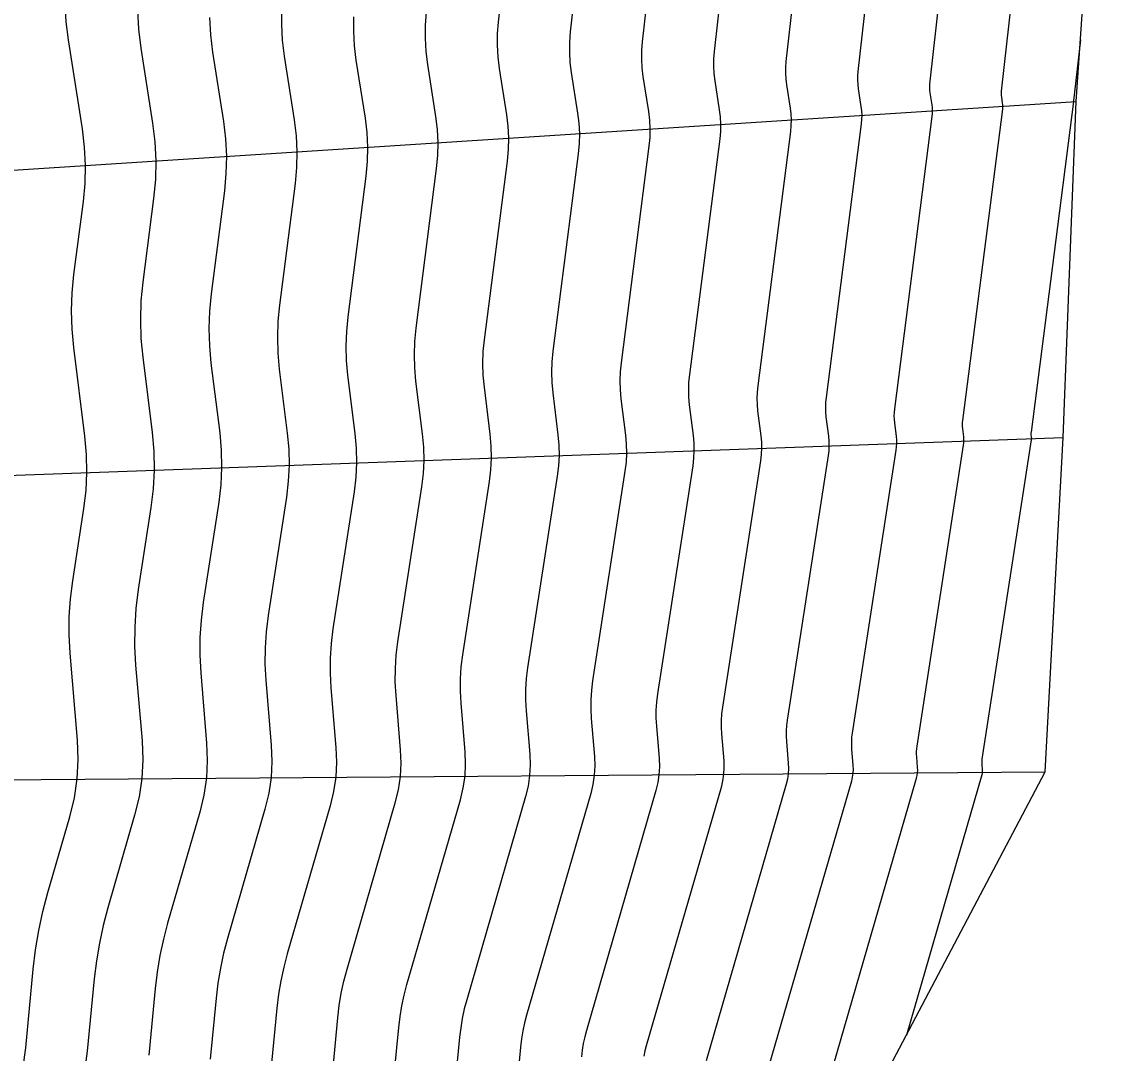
# Model space of a CAD drawing. Extents: x 1098669 to 1198896, y 698679 to 704410.
# Drawn here: x 1106827.49 to 1106871.15, y 699511.09 to 699552.89 of the extents above; entities that cross this region are included whole.
import ezdxf

# ---------------------------------------------------------------- set-up
doc = ezdxf.new("R2010")
doc.units = 0
doc.layers.add('R_Contours', color=7, linetype='Continuous')
doc.layers.add('R_Sub Surface', color=7, linetype='Continuous')

msp = doc.modelspace()

# ---------------------------------------------------------------- linework, layer by layer
at = {"layer": 'R_Contours'}
for points in [[(1106860.06, 699509.543), (1106863.738, 699522.242), (1106863.763, 699522.347), (1106863.779, 699522.453), (1106863.785, 699522.56), (1106863.78, 699522.668), (1106863.744, 699523.102), (1106863.738, 699523.21), (1106863.739, 699523.318), (1106863.746, 699523.426), (1106863.759, 699523.534), (1106865.643, 699535.73), (1106865.653, 699535.813), (1106865.657, 699535.896), (1106865.656, 699535.979), (1106865.648, 699536.062), (1106865.607, 699536.395), (1106865.599, 699536.478), (1106865.596, 699536.561), (1106865.599, 699536.645), (1106865.607, 699536.728), (1106867.23, 699549.343), (1106867.236, 699549.404), (1106867.237, 699549.464), (1106867.234, 699549.525), (1106867.226, 699549.585), (1106867.188, 699549.827), (1106867.181, 699549.888), (1106867.178, 699549.948), (1106867.178, 699550.009), (1106867.183, 699550.07), (1106868.656, 699563.134)], [(1106865.669, 699562.859), (1106864.272, 699550.47), (1106864.262, 699550.35), (1106864.261, 699550.231), (1106864.268, 699550.112), (1106864.282, 699549.993), (1106864.357, 699549.518), (1106864.371, 699549.399), (1106864.377, 699549.28), (1106864.375, 699549.161), (1106864.364, 699549.041), (1106862.84, 699537.195), (1106862.826, 699537.055), (1106862.822, 699536.915), (1106862.826, 699536.776), (1106862.839, 699536.636), (1106862.909, 699536.077), (1106862.921, 699535.938), (1106862.924, 699535.798), (1106862.917, 699535.659), (1106862.9, 699535.52), (1106861.13, 699524.062), (1106861.11, 699523.9), (1106861.1, 699523.738), (1106861.099, 699523.575), (1106861.108, 699523.412), (1106861.163, 699522.758), (1106861.169, 699522.596), (1106861.16, 699522.435), (1106861.137, 699522.275), (1106861.099, 699522.117), (1106857.637, 699510.163)], [(1106859.694, 699562.309), (1106858.449, 699551.269), (1106858.431, 699551.032), (1106858.428, 699550.796), (1106858.441, 699550.56), (1106858.47, 699550.324), (1106858.618, 699549.382), (1106858.646, 699549.147), (1106858.658, 699548.911), (1106858.653, 699548.675), (1106858.631, 699548.438), (1106857.305, 699538.128), (1106857.28, 699537.876), (1106857.272, 699537.623), (1106857.28, 699537.371), (1106857.303, 699537.118), (1106857.429, 699536.107), (1106857.452, 699535.855), (1106857.457, 699535.602), (1106857.445, 699535.35), (1106857.415, 699535.099), (1106855.873, 699525.12), (1106855.839, 699524.849), (1106855.822, 699524.577), (1106855.82, 699524.305), (1106855.835, 699524.032), (1106855.927, 699522.939), (1106855.937, 699522.667), (1106855.923, 699522.398), (1106855.884, 699522.131), (1106855.82, 699521.866), (1106852.79, 699511.403), (1106852.735, 699511.195), (1106852.69, 699510.984)], [(1106862.681, 699562.584), (1106861.361, 699550.869), (1106861.346, 699550.691), (1106861.344, 699550.513), (1106861.354, 699550.336), (1106861.376, 699550.159), (1106861.487, 699549.45), (1106861.509, 699549.273), (1106861.518, 699549.095), (1106861.514, 699548.918), (1106861.497, 699548.74), (1106860.072, 699537.661), (1106860.053, 699537.465), (1106860.047, 699537.269), (1106860.053, 699537.073), (1106860.071, 699536.877), (1106860.169, 699536.092), (1106860.187, 699535.896), (1106860.191, 699535.7), (1106860.181, 699535.505), (1106860.158, 699535.309), (1106858.502, 699524.591), (1106858.475, 699524.375), (1106858.461, 699524.157), (1106858.46, 699523.94), (1106858.472, 699523.722), (1106858.545, 699522.849), (1106858.553, 699522.631), (1106858.542, 699522.416), (1106858.51, 699522.203), (1106858.459, 699521.991), (1106855.214, 699510.783)], [(1106856.707, 699562.034), (1106855.538, 699551.669), (1106855.515, 699551.373), (1106855.511, 699551.079), (1106855.527, 699550.784), (1106855.564, 699550.49), (1106855.748, 699549.315), (1106855.784, 699549.021), (1106855.799, 699548.726), (1106855.792, 699548.432), (1106855.765, 699548.137), (1106854.538, 699538.595), (1106854.508, 699538.286), (1106854.497, 699537.977), (1106854.506, 699537.668), (1106854.535, 699537.359), (1106854.69, 699536.122), (1106854.718, 699535.813), (1106854.724, 699535.505), (1106854.709, 699535.196), (1106854.672, 699534.888), (1106853.245, 699525.649), (1106853.204, 699525.323), (1106853.183, 699524.997), (1106853.181, 699524.67), (1106853.199, 699524.342), (1106853.309, 699523.029), (1106853.322, 699522.703), (1106853.304, 699522.379), (1106853.258, 699522.058), (1106853.181, 699521.741), (1106850.367, 699512.024), (1106850.297, 699511.759), (1106850.24, 699511.493), (1106850.195, 699511.224), (1106850.162, 699510.953)], [(1106850.732, 699561.483), (1106849.715, 699552.468), (1106849.683, 699552.056), (1106849.678, 699551.644), (1106849.701, 699551.232), (1106849.751, 699550.821), (1106850.009, 699549.179), (1106850.059, 699548.769), (1106850.08, 699548.357), (1106850.071, 699547.946), (1106850.032, 699547.534), (1106849.003, 699539.529), (1106848.962, 699539.107), (1106848.948, 699538.685), (1106848.96, 699538.263), (1106849, 699537.841), (1106849.211, 699536.152), (1106849.249, 699535.73), (1106849.257, 699535.309), (1106849.236, 699534.888), (1106849.186, 699534.467), (1106847.987, 699526.706), (1106847.933, 699526.272), (1106847.905, 699525.836), (1106847.903, 699525.399), (1106847.926, 699524.962), (1106848.073, 699523.21), (1106848.09, 699522.774), (1106848.067, 699522.342), (1106848.005, 699521.914), (1106847.902, 699521.49), (1106845.52, 699513.264), (1106845.421, 699512.889), (1106845.339, 699512.51), (1106845.275, 699512.128), (1106845.229, 699511.742), (1106845.081, 699510.193)], [(1106853.719, 699561.759), (1106852.627, 699552.069), (1106852.599, 699551.715), (1106852.594, 699551.361), (1106852.614, 699551.008), (1106852.657, 699550.656), (1106852.879, 699549.247), (1106852.922, 699548.895), (1106852.939, 699548.542), (1106852.931, 699548.189), (1106852.899, 699547.835), (1106851.77, 699539.062), (1106851.735, 699538.697), (1106851.722, 699538.331), (1106851.733, 699537.965), (1106851.767, 699537.6), (1106851.95, 699536.137), (1106851.983, 699535.772), (1106851.991, 699535.407), (1106851.973, 699535.042), (1106851.929, 699534.678), (1106850.616, 699526.178), (1106850.569, 699525.797), (1106850.544, 699525.416), (1106850.542, 699525.034), (1106850.563, 699524.652), (1106850.691, 699523.12), (1106850.706, 699522.738), (1106850.686, 699522.36), (1106850.631, 699521.986), (1106850.542, 699521.615), (1106847.944, 699512.644), (1106847.859, 699512.324), (1106847.789, 699512.001), (1106847.735, 699511.676), (1106847.696, 699511.347), (1106847.569, 699510.028)], [(1106842.592, 699510.358), (1106842.763, 699512.137), (1106842.816, 699512.58), (1106842.889, 699513.018), (1106842.983, 699513.453), (1106843.097, 699513.884), (1106845.263, 699521.364), (1106845.378, 699521.842), (1106845.449, 699522.323), (1106845.474, 699522.81), (1106845.455, 699523.3), (1106845.29, 699525.272), (1106845.263, 699525.764), (1106845.266, 699526.256), (1106845.298, 699526.746), (1106845.359, 699527.235), (1106846.443, 699534.256), (1106846.5, 699534.733), (1106846.524, 699535.211), (1106846.514, 699535.689), (1106846.471, 699536.167), (1106846.232, 699538.082), (1106846.187, 699538.56), (1106846.173, 699539.039), (1106846.189, 699539.517), (1106846.235, 699539.996), (1106847.166, 699547.233), (1106847.21, 699547.703), (1106847.22, 699548.173), (1106847.197, 699548.643), (1106847.14, 699549.112), (1106846.845, 699550.987), (1106846.787, 699551.456), (1106846.761, 699551.926), (1106846.767, 699552.397), (1106846.804, 699552.868), (1106847.745, 699561.208)], [(1106827.555, 699510.551), (1106827.658, 699511.315), (1106827.964, 699514.505), (1106828.058, 699515.291), (1106828.188, 699516.069), (1106828.354, 699516.841), (1106828.556, 699517.605), (1106829.444, 699520.669), (1106829.629, 699521.437), (1106829.742, 699522.212), (1106829.784, 699522.994), (1106829.753, 699523.783), (1106829.458, 699527.304), (1106829.418, 699528.039), (1106829.422, 699528.774), (1106829.469, 699529.507), (1106829.56, 699530.238), (1106830.012, 699533.161), (1106830.099, 699533.892), (1106830.135, 699534.623), (1106830.12, 699535.356), (1106830.054, 699536.089), (1106829.605, 699539.686), (1106829.536, 699540.424), (1106829.514, 699541.163), (1106829.539, 699541.901), (1106829.61, 699542.639), (1106829.99, 699545.592), (1106830.059, 699546.329), (1106830.075, 699547.066), (1106830.038, 699547.803), (1106829.949, 699548.538), (1106829.383, 699552.143), (1106829.292, 699552.881), (1106829.25, 699553.621)], [(1106832.178, 699553.339), (1106832.22, 699552.577), (1106832.314, 699551.815), (1106832.792, 699548.773), (1106832.884, 699548.012), (1106832.922, 699547.251), (1106832.906, 699546.488), (1106832.835, 699545.725), (1106832.398, 699542.33), (1106832.324, 699541.57), (1106832.299, 699540.809), (1106832.322, 699540.048), (1106832.393, 699539.287), (1106832.773, 699536.242), (1106832.841, 699535.481), (1106832.857, 699534.721), (1106832.819, 699533.962), (1106832.729, 699533.204), (1106832.215, 699529.879), (1106832.12, 699529.117), (1106832.071, 699528.354), (1106832.067, 699527.589), (1106832.109, 699526.822), (1106832.366, 699523.752), (1106832.396, 699522.988), (1106832.356, 699522.231), (1106832.246, 699521.48), (1106832.066, 699520.737), (1106830.98, 699516.985), (1106830.792, 699516.276), (1106830.638, 699515.561), (1106830.518, 699514.839), (1106830.431, 699514.111), (1106830.15, 699511.185), (1106830.053, 699510.46)], [(1106838.019, 699553.42), (1106838.011, 699552.774), (1106838.047, 699552.128), (1106838.127, 699551.484), (1106838.531, 699548.909), (1106838.609, 699548.264), (1106838.641, 699547.62), (1106838.627, 699546.974), (1106838.567, 699546.328), (1106837.933, 699541.397), (1106837.87, 699540.749), (1106837.848, 699540.101), (1106837.868, 699539.453), (1106837.928, 699538.805), (1106838.252, 699536.212), (1106838.311, 699535.564), (1106838.324, 699534.917), (1106838.292, 699534.271), (1106838.215, 699533.625), (1106837.473, 699528.822), (1106837.391, 699528.169), (1106837.349, 699527.515), (1106837.346, 699526.859), (1106837.381, 699526.202), (1106837.602, 699523.571), (1106837.627, 699522.917), (1106837.593, 699522.268), (1106837.499, 699521.625), (1106837.345, 699520.988), (1106835.827, 699515.745), (1106835.668, 699515.147), (1106835.539, 699514.544), (1106835.437, 699513.935), (1106835.364, 699513.321), (1106835.127, 699510.854)], [(1106840.935, 699553.079), (1106840.928, 699552.491), (1106840.961, 699551.904), (1106841.033, 699551.318), (1106841.401, 699548.976), (1106841.472, 699548.391), (1106841.501, 699547.804), (1106841.488, 699547.217), (1106841.434, 699546.63), (1106840.7, 699540.93), (1106840.643, 699540.338), (1106840.623, 699539.747), (1106840.641, 699539.155), (1106840.696, 699538.564), (1106840.992, 699536.197), (1106841.045, 699535.606), (1106841.057, 699535.015), (1106841.028, 699534.425), (1106840.958, 699533.835), (1106840.101, 699528.293), (1106840.027, 699527.695), (1106839.988, 699527.095), (1106839.985, 699526.494), (1106840.018, 699525.892), (1106840.22, 699523.481), (1106840.243, 699522.881), (1106840.211, 699522.286), (1106840.125, 699521.697), (1106839.984, 699521.113), (1106838.25, 699515.125), (1106838.107, 699514.582), (1106837.989, 699514.035), (1106837.897, 699513.483), (1106837.83, 699512.926), (1106837.615, 699510.689)], [(1106840.104, 699510.524), (1106840.296, 699512.532), (1106840.356, 699513.031), (1106840.439, 699513.527), (1106840.545, 699514.018), (1106840.673, 699514.504), (1106842.624, 699521.239), (1106842.752, 699521.769), (1106842.83, 699522.305), (1106842.859, 699522.845), (1106842.838, 699523.391), (1106842.654, 699525.582), (1106842.624, 699526.129), (1106842.627, 699526.675), (1106842.662, 699527.22), (1106842.73, 699527.764), (1106843.7, 699534.046), (1106843.764, 699534.579), (1106843.79, 699535.113), (1106843.78, 699535.647), (1106843.731, 699536.182), (1106843.464, 699538.323), (1106843.414, 699538.858), (1106843.398, 699539.393), (1106843.416, 699539.928), (1106843.468, 699540.463), (1106844.3, 699546.931), (1106844.349, 699547.46), (1106844.361, 699547.989), (1106844.334, 699548.517), (1106844.27, 699549.044), (1106843.939, 699551.153), (1106843.874, 699551.68), (1106843.845, 699552.209), (1106843.851, 699552.738), (1106843.893, 699553.268)], [(1106835.095, 699553.056), (1106835.134, 699552.352), (1106835.22, 699551.65), (1106835.662, 699548.841), (1106835.747, 699548.138), (1106835.782, 699547.435), (1106835.767, 699546.731), (1106835.701, 699546.027), (1106835.166, 699541.863), (1106835.097, 699541.159), (1106835.074, 699540.455), (1106835.095, 699539.75), (1106835.16, 699539.046), (1106835.513, 699536.227), (1106835.576, 699535.523), (1106835.59, 699534.819), (1106835.556, 699534.116), (1106835.472, 699533.414), (1106834.844, 699529.351), (1106834.756, 699528.643), (1106834.71, 699527.934), (1106834.706, 699527.224), (1106834.745, 699526.512), (1106834.984, 699523.662), (1106835.011, 699522.952), (1106834.974, 699522.249), (1106834.872, 699521.553), (1106834.706, 699520.863), (1106833.403, 699516.365), (1106833.23, 699515.712), (1106833.088, 699515.052), (1106832.977, 699514.387), (1106832.897, 699513.716), (1106832.638, 699511.019)], [(1106870.374, 699552.148), (1106870.094, 699549.67), (1106870.094, 699549.664), (1106870.096, 699549.651), (1106870.096, 699549.646), (1106870.096, 699549.644), (1106868.375, 699536.261), (1106868.372, 699536.234), (1106868.371, 699536.207), (1106868.372, 699536.181), (1106868.374, 699536.154), (1106868.388, 699536.047), (1106868.39, 699536.021), (1106868.391, 699535.994), (1106868.389, 699535.967), (1106868.386, 699535.941), (1106866.388, 699523.005), (1106866.381, 699522.952), (1106866.378, 699522.898), (1106866.377, 699522.845), (1106866.38, 699522.792), (1106866.398, 699522.578), (1106866.4, 699522.525), (1106866.398, 699522.472), (1106866.39, 699522.42), (1106866.377, 699522.368), (1106863.325, 699511.828)]]:
    msp.add_lwpolyline(points, dxfattribs=at)
at = {"layer": 'R_Sub Surface'}
for p, q in [((1106798.902, 699545.046), (1106870.202, 699549.655)), ((1106799.478, 699533.516), (1106869.682, 699536.04)), ((1106799.736, 699521.971), (1106868.947, 699522.49))]:
    msp.add_line(p, q, dxfattribs=at)
msp.add_lwpolyline([(1106775.785, 699440.748), (1106785.199, 699445.162), (1106794.412, 699449.659), (1106802.577, 699454.637), (1106809.763, 699462.533), (1106819.94, 699467.534), (1106829.158, 699473.612), (1106839.292, 699478.586), (1106848.783, 699486.192), (1106856.346, 699496.56), (1106861.875, 699509.078), (1106868.947, 699522.49), (1106869.682, 699536.04), (1106870.202, 699549.655), (1106871.147, 699563.364)], dxfattribs=at)

doc.saveas('drawing.dxf')
